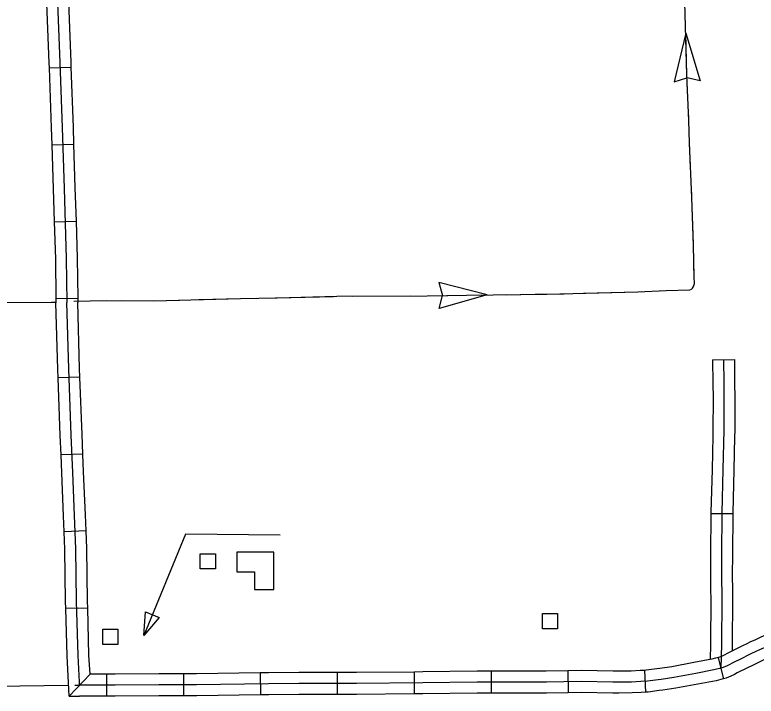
# Model space of a CAD drawing. Extents: x 1084508 to 1142749, y 1057638 to 1093403.
# Drawn here: x 1122811 to 1124408, y 1064196 to 1065663 of the extents above; entities that cross this region are included whole.
import ezdxf

# ---------------------------------------------------------------- set-up
doc = ezdxf.new("R2010")
doc.units = 0
for name, color, linetype in [('Level 32', 7, 'Continuous'), ('Level 33', 7, 'Continuous'), ('Level 43', 7, 'Continuous'), ('Level 45', 7, 'Continuous'), ('Level 56', 7, 'Continuous'), ('Level 58', 7, 'Continuous')]:
    doc.layers.add(name, color=color, linetype=linetype)

msp = doc.modelspace()

# ---------------------------------------------------------------- linework, layer by layer
at = {"layer": 'Level 32'}
for p, q in [((1122884.6, 1065548.3), (1122931.7, 1065550)), ((1122890.5, 1065382.7), (1122937.5, 1065384.2)), ((1122895.8, 1065217.1), (1122942.9, 1065218.6)), ((1122899.4, 1065051.9), (1122946.5, 1065052.4)), ((1122951.2, 1064882.7), (1122904.2, 1064881)), ((1122957.6, 1064717.2), (1122910.5, 1064715.3)), ((1122964.3, 1064551.6), (1122917.2, 1064549.7)), ((1122967.9, 1064385.6), (1122920.8, 1064384.3)), ((1124326, 1064278.7), (1124337, 1064232.9)), ((1123339.3, 1064245.8), (1123340.1, 1064198.7)), ((1123505.4, 1064246.8), (1123505.4, 1064199.7)), ((1123671, 1064247.7), (1123671.3, 1064200.6)), ((1123836.8, 1064249.4), (1123836.9, 1064202.3)), ((1124002.1, 1064250.3), (1124003.1, 1064203.2)), ((1124167, 1064251.4), (1124169.4, 1064204.3)), ((1122928.1, 1064196.1), (1122972.9, 1064242.9)), ((1123008.3, 1064242.9), (1123008.3, 1064195.8)), ((1123174, 1064243.6), (1123174, 1064196.5)), ((1122940, 1064219.5), (1122950.5, 1064219.4))]:
    msp.add_line(p, q, dxfattribs=at)
for points in [[(1122859.5, 1066708.1), (1122861.7, 1066618.1), (1122865.6, 1066489.8), (1122871.9, 1066326.4), (1122876.4, 1066196.9), (1122884.5, 1066060.6), (1122892.9, 1065894.6), (1122896.6, 1065837.6), (1122898.4, 1065796.7), (1122901.2, 1065751.2), (1122901.6, 1065737), (1122902, 1065705.9), (1122903.7, 1065670.2), (1122907.8, 1065560), (1122912.8, 1065420.1), (1122917, 1065289.1), (1122921.9, 1065138.3), (1122923, 1065043.1)], [(1122878.4, 1065714.4), (1122878.5, 1065705.2), (1122880.1, 1065669.2), (1122884.3, 1065559.1), (1122884.6, 1065548.3)], [(1122925.5, 1065715), (1122925.6, 1065706.6), (1122927.2, 1065671.1), (1122931.3, 1065560.8), (1122931.7, 1065550)], [(1122884.6, 1065548.3), (1122889.3, 1065419.3), (1122890.5, 1065382.7)], [(1122931.7, 1065550), (1122936.3, 1065420.9), (1122937.5, 1065384.2)], [(1122890.5, 1065382.7), (1122893.5, 1065288.4), (1122895.8, 1065217.1)], [(1122937.5, 1065384.2), (1122940.5, 1065289.9), (1122942.9, 1065218.6)], [(1122942.9, 1065218.6), (1122945.5, 1065138.8), (1122946.5, 1065052.4)], [(1122895.8, 1065217.1), (1122898.4, 1065137.7), (1122899.4, 1065051.9)], [(1122899.4, 1065051.9), (1122899.5, 1065042.8)], [(1122904.2, 1064881), (1122903.5, 1064899.9), (1122899.5, 1065042.8)], [(1122950.5, 1064219.4), (1122950.2, 1064225.7), (1122947.2, 1064283.5), (1122943.9, 1064400.2), (1122942.3, 1064513), (1122939.4, 1064585.1), (1122935.6, 1064677.7), (1122932.4, 1064758), (1122927, 1064900.7), (1122923, 1065043.1)], [(1122946.5, 1065052.4), (1122946.6, 1065043.4)], [(1122951.2, 1064882.7), (1122950.5, 1064901.4), (1122946.6, 1065043.4)], [(1122957.6, 1064717.2), (1122955.9, 1064758.9), (1122951.2, 1064882.7)], [(1122910.5, 1064715.3), (1122908.9, 1064757.1), (1122904.2, 1064881)], [(1122917.2, 1064549.7), (1122915.8, 1064584.2), (1122912.1, 1064676.8), (1122910.5, 1064715.3)], [(1122964.3, 1064551.6), (1122962.9, 1064586.1), (1122959.1, 1064678.7), (1122957.6, 1064717.2)], [(1122920.8, 1064384.3), (1122920.4, 1064399.7), (1122918.7, 1064512.3), (1122917.2, 1064549.7)], [(1122967.9, 1064385.6), (1122967.5, 1064400.7), (1122965.8, 1064513.6), (1122964.3, 1064551.6)], [(1124795, 1064468.5), (1124767.4, 1064456.1), (1124743.6, 1064445), (1124688.7, 1064420), (1124671.4, 1064412.3), (1124632.1, 1064394.1), (1124580.7, 1064371), (1124527.6, 1064346.9), (1124482.4, 1064326.3), (1124424.7, 1064300), (1124414.7, 1064295.3), (1124405.6, 1064291.2), (1124397.9, 1064287.6), (1124389.1, 1064283.1), (1124378.5, 1064277.8), (1124355.9, 1064266.7), (1124350.7, 1064263.8), (1124344, 1064260.7), (1124334.7, 1064256.9), (1124331.5, 1064255.8)], [(1122928.1, 1064196.1), (1122923.7, 1064282.5), (1122920.8, 1064384.3)], [(1122972.9, 1064242.9), (1122970.7, 1064284.4), (1122967.9, 1064385.6)], [(1124458.2, 1064341.2), (1124414.9, 1064321.4), (1124404.8, 1064316.7), (1124395.8, 1064312.5), (1124387.6, 1064308.7), (1124378.5, 1064304.1), (1124368, 1064299), (1124345, 1064287.5), (1124340.1, 1064284.8), (1124334.7, 1064282.3), (1124326.9, 1064279.1), (1124326, 1064278.7)], [(1124477.8, 1064298.3), (1124434.6, 1064278.6), (1124424.5, 1064274), (1124415.5, 1064269.8), (1124408.2, 1064266.4), (1124399.6, 1064262), (1124388.9, 1064256.7), (1124366.9, 1064245.8), (1124361.3, 1064242.8), (1124353.4, 1064239.1), (1124343, 1064234.9), (1124337, 1064232.9)], [(1124326, 1064278.7), (1124323.4, 1064278.1), (1124320.2, 1064277.3), (1124311.9, 1064275.3), (1124273.1, 1064268), (1124226.4, 1064259.2), (1124200.4, 1064255.3), (1124193.6, 1064254.6), (1124171.1, 1064251.6), (1124167, 1064251.4)], [(1124331.5, 1064255.8), (1124329.1, 1064255.3), (1124325.9, 1064254.4), (1124316.8, 1064252.3), (1124277.4, 1064244.9), (1124230.4, 1064236), (1124203.4, 1064231.9), (1124196.3, 1064231.2), (1124173.3, 1064228.1), (1124159.1, 1064227.4), (1124139.4, 1064226.3), (1124111.9, 1064225.8), (1124099.1, 1064225.9), (1124031, 1064227.4), (1123955.9, 1064225.8), (1123905.1, 1064225.9), (1123806.8, 1064225.8), (1123689.9, 1064224.3), (1123546.7, 1064223.2), (1123422.7, 1064223.3), (1123357.7, 1064222.6), (1123202.5, 1064220.1), (1123121.3, 1064220.1), (1123027.3, 1064219.4), (1122950.5, 1064219.4)], [(1123339.3, 1064245.8), (1123202.3, 1064243.6), (1123174, 1064243.6)], [(1123505.4, 1064246.8), (1123422.6, 1064246.8), (1123357.4, 1064246.1), (1123339.3, 1064245.8)], [(1123671, 1064247.7), (1123546.6, 1064246.8), (1123505.4, 1064246.8)], [(1123836.8, 1064249.4), (1123806.6, 1064249.3), (1123689.6, 1064247.9), (1123671, 1064247.7)], [(1124002.1, 1064250.3), (1123955.7, 1064249.3), (1123905.1, 1064249.5), (1123836.8, 1064249.4)], [(1124167, 1064251.4), (1124157.8, 1064250.9), (1124138.6, 1064249.8), (1124111.8, 1064249.3), (1124099.5, 1064249.5), (1124031, 1064250.9), (1124002.1, 1064250.3)], [(1123008.3, 1064242.9), (1122972.9, 1064242.9)], [(1123174, 1064243.6), (1123121.2, 1064243.6), (1123027.2, 1064242.9), (1123008.3, 1064242.9)], [(1124337, 1064232.9), (1124334.8, 1064232.4), (1124331.5, 1064231.6), (1124321.8, 1064229.2), (1124281.7, 1064221.7), (1124234.4, 1064212.8), (1124206.4, 1064208.5), (1124199.1, 1064207.8), (1124175.4, 1064204.6), (1124169.4, 1064204.3)], [(1123174, 1064196.5), (1123121.4, 1064196.5), (1123027.4, 1064195.8), (1123008.3, 1064195.8)], [(1123340.1, 1064198.7), (1123202.7, 1064196.5), (1123174, 1064196.5)], [(1123505.4, 1064199.7), (1123422.8, 1064199.7), (1123358.1, 1064199), (1123340.1, 1064198.7)], [(1123671.3, 1064200.6), (1123546.7, 1064199.7), (1123505.4, 1064199.7)], [(1123836.9, 1064202.3), (1123806.9, 1064202.2), (1123690.1, 1064200.8), (1123671.3, 1064200.6)], [(1124003.1, 1064203.2), (1123956.1, 1064202.2), (1123905.1, 1064202.4), (1123836.9, 1064202.3)], [(1124169.4, 1064204.3), (1124160.3, 1064203.9), (1124140.3, 1064202.8), (1124111.9, 1064202.2), (1124098.7, 1064202.4), (1124031, 1064203.8), (1124003.1, 1064203.2)], [(1122928.1, 1064196.1), (1122950.2, 1064195.8)], [(1123008.3, 1064195.8), (1122950.5, 1064195.8)]]:
    msp.add_lwpolyline(points, dxfattribs=at)
at = {"layer": 'Level 33'}
for points in [[(1122899.5, 1065043.5), (1122890, 1065043.4), (1122772.5, 1065042.7)], [(1122596.2, 1064216.4), (1122742.7, 1064217), (1122821.8, 1064217.8), (1122926.9, 1064219.3)]]:
    msp.add_lwpolyline(points, dxfattribs=at)
at = {"layer": 'Level 43'}
for p, q in [((1124255.9, 1065623.6), (1124231.1, 1065518.8)), ((1124255.9, 1065623.6), (1124286.8, 1065520.4)), ((1124231.3, 1065518.4), (1124258.7, 1065527)), ((1124287, 1065520.8), (1124259, 1065527)), ((1123828.4, 1065059.6), (1123724, 1065086.1)), ((1123724, 1065086.1), (1123731.8, 1065058.5)), ((1123828.4, 1065059.6), (1123724.7, 1065030.3)), ((1123724.7, 1065030.3), (1123731.8, 1065058.1))]:
    msp.add_line(p, q, dxfattribs=at)
for points in [[(1122937.8, 1065046.1), (1123008.4, 1065047.9), (1123110.1, 1065046.7), (1123297, 1065052), (1123375.8, 1065053.7), (1123504.3, 1065056.7), (1123699.4, 1065057.8), (1123784.1, 1065059), (1123957, 1065061.3), (1124152.7, 1065066.6), (1124214, 1065068.9), (1124265.1, 1065070.3), (1124268.4, 1065071.8), (1124270.6, 1065074.4), (1124272.7, 1065077.5), (1124274.7, 1065084.3), (1124274.3, 1065098.9), (1124272.7, 1065166.1), (1124269, 1065269.4), (1124264, 1065387.5), (1124262.9, 1065435.1), (1124258.6, 1065533.8), (1124251.6, 1065768.7), (1124243.3, 1065892.3)], [(1124260.1, 1065499.4), (1124258.6, 1065533.8), (1124255.9, 1065623.6)], [(1124266.3, 1065333.8), (1124264, 1065387.5), (1124262.9, 1065435.1), (1124261.9, 1065458)], [(1124272.7, 1065168.2), (1124269, 1065269.4), (1124268.1, 1065292.4)], [(1124201.2, 1065068.4), (1124214, 1065068.9), (1124265.1, 1065070.3), (1124268.4, 1065071.8), (1124270.6, 1065074.4), (1124272.7, 1065077.5), (1124274.7, 1065084.3), (1124274.3, 1065098.9), (1124273.6, 1065126.8)], [(1123704.1, 1065057.9), (1123784.1, 1065059), (1123828.4, 1065059.6)], [(1123869.8, 1065060.2), (1123932, 1065061)], [(1123932, 1065061), (1123957, 1065061.3), (1123994.1, 1065062.3)], [(1124035.5, 1065063.5), (1124152.7, 1065066.6), (1124159.8, 1065066.9)], [(1122946.5, 1065046.4), (1122999.9, 1065047.7)], [(1123041.3, 1065047.5), (1123110.1, 1065046.7), (1123165.6, 1065048.3)], [(1123207, 1065049.5), (1123297, 1065052), (1123331.3, 1065052.8)], [(1123372.7, 1065053.7), (1123375.8, 1065053.7), (1123497, 1065056.5)], [(1123538.4, 1065056.9), (1123662.7, 1065057.6)]]:
    msp.add_lwpolyline(points, dxfattribs=at)
at = {"layer": 'Level 45'}
for p, q in [((1124313.6, 1064920.2), (1124360.7, 1064920.8)), ((1124310.4, 1064589.3), (1124357.5, 1064588.8))]:
    msp.add_line(p, q, dxfattribs=at)
for points in [[(1124313.6, 1064920.2), (1124314.2, 1064870), (1124314.8, 1064837.6), (1124314.5, 1064768.5), (1124314.2, 1064755.3)], [(1124337.1, 1064920.5), (1124337.7, 1064870.3), (1124338.4, 1064837.7), (1124338.1, 1064768.2), (1124336.2, 1064683.6), (1124334, 1064590.9), (1124333, 1064500), (1124332.7, 1064457.4), (1124333.4, 1064406.3), (1124332.7, 1064307.3), (1124331.5, 1064255.8)], [(1124360.7, 1064920.8), (1124361.3, 1064870.7), (1124361.9, 1064837.9), (1124361.6, 1064767.9), (1124361.3, 1064754.2)], [(1124314.2, 1064755.3), (1124312.6, 1064684.1), (1124310.4, 1064591.3), (1124310.4, 1064589.3)], [(1124361.3, 1064754.2), (1124359.7, 1064683.1), (1124357.5, 1064590.5), (1124357.5, 1064588.8)], [(1124310.4, 1064589.3), (1124309.5, 1064500.2), (1124309.2, 1064457.3), (1124309.6, 1064423)], [(1124357.5, 1064588.8), (1124356.6, 1064499.8), (1124356.3, 1064457.4), (1124356.7, 1064423.6)], [(1124309.6, 1064423), (1124309.8, 1064406.3), (1124309.2, 1064307.7), (1124308.4, 1064274.6)], [(1124356.7, 1064423.6), (1124356.9, 1064406.4), (1124356.3, 1064307), (1124355.9, 1064292.9)]]:
    msp.add_lwpolyline(points, dxfattribs=at)
at = {"layer": 'Level 56'}
for p, q in [((1123088.8, 1064326.6), (1123092.2, 1064377.1)), ((1123092.2, 1064377.1), (1123121.8, 1064364.9)), ((1123121.8, 1064364.9), (1123088.8, 1064326.6))]:
    msp.add_line(p, q, dxfattribs=at)
for points in [[(1123178.5, 1064544.8), (1123088.8, 1064326.6)], [(1123382.3, 1064542.1), (1123178.5, 1064544.8)]]:
    msp.add_lwpolyline(points, dxfattribs=at)
for points in [[(1123210.1, 1064469.8), (1123210.1, 1064502.5), (1123242.9, 1064502.5), (1123242.9, 1064469.8)], [(1123947.3, 1064340.9), (1123947.3, 1064373.6), (1123980, 1064373.6), (1123980, 1064340.9)], [(1123000.3, 1064307.2), (1123000.3, 1064339.9), (1123033.1, 1064339.9), (1123033.1, 1064307.2)]]:
    msp.add_lwpolyline(points, close=True, dxfattribs=at)
at = {"layer": 'Level 58'}
msp.add_lwpolyline([(1123369.1, 1064505.5), (1123289.4, 1064505.5), (1123289.4, 1064463.4), (1123327.1, 1064463.4), (1123327.1, 1064425.8), (1123369.1, 1064425.8)], close=True, dxfattribs=at)

doc.saveas('drawing.dxf')
